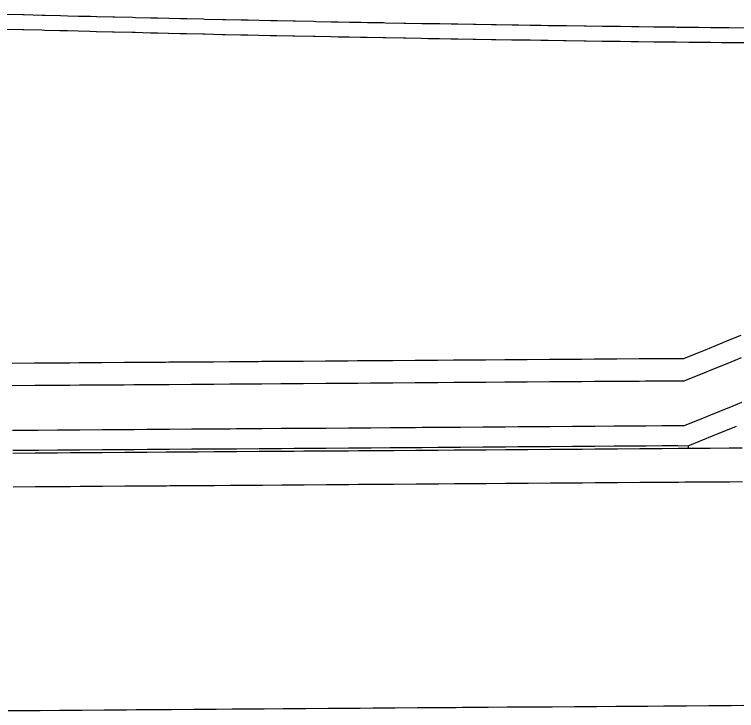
# Model space of a CAD drawing. Extents: x 2145147 to 2158018, y 137519 to 148068.
# Drawn here: x 2154029.44 to 2154061.69, y 142981.51 to 143012.61 of the extents above; entities that cross this region are included whole.
import ezdxf

# ---------------------------------------------------------------- set-up
doc = ezdxf.new("R2010")
doc.units = 0
doc.layers.add('PR_Phasing_Pavement_1', color=7, linetype='Continuous')

msp = doc.modelspace()

# ---------------------------------------------------------------- linework, layer by layer
at = {"layer": 'PR_Phasing_Pavement_1'}
for p, q in [((2154029.814, 143012.591), (2154029.072, 143012.611)), ((2154029.879, 143012.589), (2154029.814, 143012.591)), ((2154030.686, 143012.568), (2154029.879, 143012.589)), ((2154030.82, 143012.565), (2154030.686, 143012.568)), ((2154031.493, 143012.547), (2154030.82, 143012.565)), ((2154031.827, 143012.539), (2154031.493, 143012.547)), ((2154032.3, 143012.526), (2154031.827, 143012.539)), ((2154032.833, 143012.513), (2154032.3, 143012.526)), ((2154033.107, 143012.506), (2154032.833, 143012.513)), ((2154033.121, 143012.506), (2154033.107, 143012.506)), ((2154033.84, 143012.488), (2154033.121, 143012.506)), ((2154033.914, 143012.486), (2154033.84, 143012.488)), ((2154034.721, 143012.467), (2154033.914, 143012.486)), ((2154034.846, 143012.464), (2154034.721, 143012.467)), ((2154035.528, 143012.447), (2154034.846, 143012.464)), ((2154035.853, 143012.44), (2154035.528, 143012.447)), ((2154036.335, 143012.428), (2154035.853, 143012.44)), ((2154036.86, 143012.416), (2154036.335, 143012.428)), ((2154037.142, 143012.41), (2154036.86, 143012.416)), ((2154037.866, 143012.393), (2154037.142, 143012.41)), ((2154037.949, 143012.391), (2154037.866, 143012.393)), ((2154038.756, 143012.373), (2154037.949, 143012.391)), ((2154038.873, 143012.371), (2154038.756, 143012.373)), ((2154039.563, 143012.356), (2154038.873, 143012.371)), ((2154039.879, 143012.349), (2154039.563, 143012.356)), ((2154040.37, 143012.339), (2154039.879, 143012.349)), ((2154040.886, 143012.328), (2154040.37, 143012.339)), ((2154041.177, 143012.322), (2154040.886, 143012.328)), ((2154041.893, 143012.307), (2154041.177, 143012.322)), ((2154041.984, 143012.305), (2154041.893, 143012.307)), ((2154042.792, 143012.289), (2154041.984, 143012.305)), ((2154042.899, 143012.287), (2154042.792, 143012.289)), ((2154043.599, 143012.273), (2154042.899, 143012.287)), ((2154043.906, 143012.267), (2154043.599, 143012.273)), ((2154044.406, 143012.257), (2154043.906, 143012.267)), ((2154044.912, 143012.248), (2154044.406, 143012.257)), ((2154045.213, 143012.242), (2154044.912, 143012.248)), ((2154045.919, 143012.229), (2154045.213, 143012.242)), ((2154046.02, 143012.227), (2154045.919, 143012.229)), ((2154046.827, 143012.213), (2154046.02, 143012.227)), ((2154046.926, 143012.211), (2154046.827, 143012.213)), ((2154047.634, 143012.198), (2154046.926, 143012.211)), ((2154047.932, 143012.193), (2154047.634, 143012.198)), ((2154048.441, 143012.185), (2154047.932, 143012.193)), ((2154048.939, 143012.176), (2154048.441, 143012.185)), ((2154049.248, 143012.171), (2154048.939, 143012.176)), ((2154049.946, 143012.16), (2154049.248, 143012.171)), ((2154050.055, 143012.158), (2154049.946, 143012.16)), ((2154050.753, 143012.147), (2154050.055, 143012.158)), ((2154050.863, 143012.145), (2154050.753, 143012.147)), ((2154050.952, 143012.144), (2154050.863, 143012.145)), ((2154051.67, 143012.133), (2154050.952, 143012.144)), ((2154051.959, 143012.128), (2154051.67, 143012.133)), ((2154052.477, 143012.12), (2154051.959, 143012.128)), ((2154052.966, 143012.113), (2154052.477, 143012.12)), ((2154053.284, 143012.108), (2154052.966, 143012.113)), ((2154053.973, 143012.099), (2154053.284, 143012.108)), ((2154054.091, 143012.097), (2154053.973, 143012.099)), ((2154054.899, 143012.086), (2154054.091, 143012.097)), ((2154054.979, 143012.085), (2154054.899, 143012.086)), ((2154055.706, 143012.075), (2154054.979, 143012.085)), ((2154055.986, 143012.071), (2154055.706, 143012.075)), ((2154056.513, 143012.065), (2154055.986, 143012.071)), ((2154056.993, 143012.058), (2154056.513, 143012.065)), ((2154057.32, 143012.054), (2154056.993, 143012.058)), ((2154057.999, 143012.046), (2154057.32, 143012.054)), ((2154058.127, 143012.045), (2154057.999, 143012.046)), ((2154058.934, 143012.035), (2154058.127, 143012.045)), ((2154059.006, 143012.034), (2154058.934, 143012.035)), ((2154059.57, 143012.028), (2154059.006, 143012.034)), ((2154059.742, 143012.026), (2154059.57, 143012.028)), ((2154060.013, 143012.023), (2154059.742, 143012.026)), ((2154060.549, 143012.017), (2154060.013, 143012.023)), ((2154061.02, 143012.012), (2154060.549, 143012.017)), ((2154061.356, 143012.009), (2154061.02, 143012.012)), ((2154062.026, 143012.002), (2154061.356, 143012.009)), ((2154059.524, 142993.337), (2154059.524, 142993.228))]:
    msp.add_line(p, q, dxfattribs=at)
for points in [[(2154062.02, 143011.335), (2154061.349, 143011.342), (2154061.013, 143011.346), (2154060.542, 143011.351), (2154060.006, 143011.356), (2154059.734, 143011.359), (2154059.593, 143011.361), (2154059.562, 143011.361), (2154058.998, 143011.368), (2154058.927, 143011.368), (2154058.119, 143011.378), (2154057.991, 143011.379), (2154057.312, 143011.388), (2154056.984, 143011.392), (2154056.504, 143011.398), (2154055.977, 143011.405), (2154055.697, 143011.408), (2154054.97, 143011.418), (2154054.889, 143011.419), (2154054.082, 143011.43), (2154053.963, 143011.432), (2154053.274, 143011.442), (2154052.956, 143011.447), (2154052.467, 143011.454), (2154051.949, 143011.462), (2154051.66, 143011.466), (2154050.942, 143011.477), (2154050.852, 143011.478), (2154050.742, 143011.48), (2154050.045, 143011.491), (2154049.935, 143011.493), (2154049.237, 143011.505), (2154048.928, 143011.51), (2154048.43, 143011.518), (2154047.921, 143011.527), (2154047.623, 143011.532), (2154046.914, 143011.544), (2154046.815, 143011.546), (2154046.008, 143011.561), (2154045.907, 143011.563), (2154045.2, 143011.576), (2154044.9, 143011.581), (2154044.393, 143011.591), (2154043.893, 143011.6), (2154043.586, 143011.606), (2154042.886, 143011.62), (2154042.778, 143011.622), (2154041.971, 143011.639), (2154041.923, 143011.64), (2154041.879, 143011.64), (2154041.163, 143011.655), (2154040.872, 143011.661), (2154040.356, 143011.672), (2154039.865, 143011.683), (2154039.549, 143011.689), (2154038.858, 143011.704), (2154038.741, 143011.707), (2154037.934, 143011.725), (2154037.851, 143011.727), (2154037.127, 143011.743), (2154036.844, 143011.75), (2154036.319, 143011.762), (2154035.837, 143011.773), (2154035.512, 143011.781), (2154034.83, 143011.797), (2154034.705, 143011.8), (2154033.898, 143011.82), (2154033.824, 143011.822), (2154033.104, 143011.839), (2154033.09, 143011.84), (2154032.817, 143011.847), (2154032.283, 143011.86), (2154031.81, 143011.872), (2154031.476, 143011.881), (2154030.803, 143011.898), (2154030.669, 143011.902), (2154029.861, 143011.923), (2154029.796, 143011.925), (2154029.054, 143011.945)], [(2154029.339, 142997.032), (2154030.339, 142997.039), (2154030.482, 142997.04), (2154031.339, 142997.046), (2154031.911, 142997.05), (2154032.339, 142997.054), (2154033.339, 142997.061), (2154034.339, 142997.068), (2154034.768, 142997.071), (2154035.339, 142997.075), (2154036.196, 142997.081), (2154036.339, 142997.082), (2154037.339, 142997.089), (2154037.625, 142997.091), (2154038.339, 142997.096), (2154039.054, 142997.102), (2154039.339, 142997.104), (2154040.339, 142997.111), (2154040.482, 142997.112), (2154041.339, 142997.118), (2154041.911, 142997.122), (2154042.339, 142997.125), (2154043.339, 142997.132), (2154044.339, 142997.139), (2154044.768, 142997.142), (2154045.339, 142997.147), (2154046.196, 142997.153), (2154046.339, 142997.154), (2154047.339, 142997.161), (2154047.625, 142997.163), (2154048.339, 142997.168), (2154049.053, 142997.173), (2154049.339, 142997.175), (2154050.339, 142997.182), (2154050.482, 142997.183), (2154051.339, 142997.189), (2154051.91, 142997.194), (2154052.339, 142997.197), (2154053.339, 142997.204), (2154054.339, 142997.211), (2154054.767, 142997.214), (2154055.339, 142997.218), (2154056.196, 142997.224), (2154056.339, 142997.225), (2154057.339, 142997.232), (2154057.624, 142997.234), (2154058.339, 142997.24), (2154059.053, 142997.245), (2154059.339, 142997.237), (2154060.336, 142997.643), (2154060.478, 142997.701), (2154061.333, 142998.05), (2154061.903, 142998.282)], [(2154029.347, 142996.032), (2154030.347, 142996.039), (2154030.489, 142996.04), (2154031.347, 142996.046), (2154031.918, 142996.051), (2154032.347, 142996.054), (2154033.347, 142996.061), (2154034.347, 142996.068), (2154034.775, 142996.071), (2154035.346, 142996.075), (2154036.204, 142996.081), (2154036.346, 142996.082), (2154037.346, 142996.089), (2154037.632, 142996.091), (2154038.346, 142996.097), (2154039.061, 142996.102), (2154039.346, 142996.104), (2154040.346, 142996.111), (2154040.489, 142996.112), (2154041.346, 142996.118), (2154041.918, 142996.122), (2154042.346, 142996.125), (2154043.346, 142996.132), (2154044.346, 142996.139), (2154044.775, 142996.142), (2154045.346, 142996.147), (2154046.203, 142996.153), (2154046.346, 142996.154), (2154047.346, 142996.161), (2154047.632, 142996.163), (2154048.346, 142996.168), (2154049.06, 142996.173), (2154049.346, 142996.175), (2154050.346, 142996.182), (2154050.489, 142996.183), (2154051.346, 142996.189), (2154051.918, 142996.194), (2154052.346, 142996.197), (2154053.346, 142996.204), (2154054.346, 142996.211), (2154054.775, 142996.214), (2154055.346, 142996.218), (2154056.203, 142996.224), (2154056.346, 142996.225), (2154057.346, 142996.232), (2154057.632, 142996.234), (2154058.346, 142996.24), (2154059.06, 142996.245), (2154059.346, 142996.237), (2154060.343, 142996.643), (2154060.486, 142996.701), (2154061.34, 142997.05), (2154061.91, 142997.282)], [(2154029.361, 142994.032), (2154030.361, 142994.039), (2154030.504, 142994.04), (2154031.361, 142994.046), (2154031.932, 142994.051), (2154032.361, 142994.054), (2154033.361, 142994.061), (2154034.361, 142994.068), (2154034.789, 142994.071), (2154035.361, 142994.075), (2154036.218, 142994.081), (2154036.361, 142994.082), (2154037.361, 142994.089), (2154037.646, 142994.091), (2154038.361, 142994.097), (2154039.075, 142994.102), (2154039.361, 142994.104), (2154040.361, 142994.111), (2154040.504, 142994.112), (2154041.361, 142994.118), (2154041.932, 142994.122), (2154042.361, 142994.125), (2154043.361, 142994.132), (2154044.361, 142994.139), (2154044.789, 142994.143), (2154045.361, 142994.147), (2154046.218, 142994.153), (2154046.361, 142994.154), (2154047.36, 142994.161), (2154047.646, 142994.163), (2154048.36, 142994.168), (2154049.075, 142994.173), (2154049.36, 142994.175), (2154050.36, 142994.182), (2154050.503, 142994.183), (2154051.36, 142994.19), (2154051.932, 142994.194), (2154052.36, 142994.197), (2154053.36, 142994.204), (2154054.36, 142994.211), (2154054.789, 142994.214), (2154055.36, 142994.218), (2154056.217, 142994.224), (2154056.36, 142994.225), (2154057.36, 142994.232), (2154057.646, 142994.234), (2154058.36, 142994.24), (2154059.074, 142994.245), (2154059.36, 142994.237), (2154060.357, 142994.643), (2154060.5, 142994.701), (2154061.354, 142995.05), (2154061.924, 142995.282)], [(2154029.367, 142993.138), (2154030.367, 142993.145), (2154030.51, 142993.146), (2154031.367, 142993.152), (2154031.939, 142993.156), (2154032.367, 142993.159), (2154033.367, 142993.166), (2154034.367, 142993.173), (2154034.796, 142993.176), (2154035.367, 142993.18), (2154036.224, 142993.187), (2154036.367, 142993.188), (2154037.367, 142993.195), (2154037.653, 142993.197), (2154038.367, 142993.202), (2154039.081, 142993.207), (2154039.367, 142993.209), (2154040.367, 142993.216), (2154040.51, 142993.217), (2154041.367, 142993.223), (2154041.938, 142993.227), (2154042.367, 142993.231), (2154043.367, 142993.238), (2154044.367, 142993.245), (2154044.796, 142993.248), (2154045.367, 142993.252), (2154046.224, 142993.258), (2154046.367, 142993.259), (2154047.367, 142993.266), (2154047.653, 142993.268), (2154048.367, 142993.273), (2154049.081, 142993.279), (2154049.367, 142993.281), (2154050.367, 142993.288), (2154050.51, 142993.289), (2154051.367, 142993.295), (2154051.938, 142993.299), (2154052.367, 142993.302), (2154053.367, 142993.309), (2154054.367, 142993.316), (2154054.795, 142993.319), (2154055.367, 142993.324), (2154056.224, 142993.33), (2154056.367, 142993.331), (2154057.367, 142993.338), (2154057.652, 142993.34), (2154058.367, 142993.345), (2154059.065, 142993.35), (2154059.524, 142993.337), (2154060.695, 142993.815), (2154060.838, 142993.873), (2154061.692, 142994.221)], [(2154029.368, 142993.012), (2154030.368, 142993.019), (2154030.511, 142993.02), (2154031.368, 142993.027), (2154031.94, 142993.031), (2154032.368, 142993.034), (2154033.368, 142993.041), (2154034.368, 142993.048), (2154034.797, 142993.051), (2154035.368, 142993.055), (2154036.225, 142993.061), (2154036.368, 142993.062), (2154037.368, 142993.069), (2154037.654, 142993.071), (2154038.368, 142993.077), (2154039.082, 142993.082), (2154039.368, 142993.084), (2154040.368, 142993.091), (2154040.511, 142993.092), (2154041.368, 142993.098), (2154041.939, 142993.102), (2154042.368, 142993.105), (2154043.368, 142993.112), (2154044.368, 142993.119), (2154044.796, 142993.123), (2154045.368, 142993.127), (2154046.225, 142993.133), (2154046.368, 142993.134), (2154047.368, 142993.141), (2154047.653, 142993.143), (2154048.368, 142993.148), (2154049.082, 142993.153), (2154049.368, 142993.155), (2154050.368, 142993.162), (2154050.511, 142993.163), (2154051.368, 142993.17), (2154051.939, 142993.174), (2154052.368, 142993.177), (2154053.368, 142993.184), (2154054.368, 142993.191), (2154054.796, 142993.194), (2154055.368, 142993.198), (2154056.225, 142993.204), (2154056.368, 142993.205), (2154057.368, 142993.212), (2154057.653, 142993.215), (2154058.368, 142993.22), (2154059.082, 142993.225), (2154059.367, 142993.227), (2154060.367, 142993.234), (2154060.51, 142993.235), (2154061.367, 142993.241), (2154061.939, 142993.245)], [(2154029.379, 142991.506), (2154030.379, 142991.513), (2154030.522, 142991.514), (2154031.379, 142991.52), (2154031.95, 142991.524), (2154032.379, 142991.527), (2154033.379, 142991.534), (2154034.379, 142991.541), (2154034.807, 142991.544), (2154035.379, 142991.548), (2154036.236, 142991.555), (2154036.379, 142991.556), (2154037.379, 142991.563), (2154037.665, 142991.565), (2154038.379, 142991.57), (2154039.093, 142991.575), (2154039.379, 142991.577), (2154040.379, 142991.584), (2154040.522, 142991.585), (2154041.379, 142991.591), (2154041.95, 142991.595), (2154042.379, 142991.599), (2154043.379, 142991.606), (2154044.379, 142991.613), (2154044.807, 142991.616), (2154045.379, 142991.62), (2154046.236, 142991.626), (2154046.379, 142991.627), (2154047.379, 142991.634), (2154047.664, 142991.636), (2154048.379, 142991.641), (2154049.093, 142991.647), (2154049.379, 142991.649), (2154050.378, 142991.656), (2154050.521, 142991.657), (2154051.378, 142991.663), (2154051.95, 142991.667), (2154052.378, 142991.67), (2154053.378, 142991.677), (2154054.378, 142991.684), (2154054.807, 142991.687), (2154055.378, 142991.692), (2154056.235, 142991.698), (2154056.378, 142991.699), (2154057.378, 142991.706), (2154057.664, 142991.708), (2154058.378, 142991.713), (2154059.093, 142991.718), (2154059.378, 142991.72), (2154060.378, 142991.727), (2154060.521, 142991.728), (2154061.378, 142991.734), (2154061.95, 142991.739)], [(2154029.165, 142981.507), (2154029.451, 142981.509), (2154030.451, 142981.516), (2154030.593, 142981.517), (2154031.45, 142981.523), (2154032.022, 142981.528), (2154032.45, 142981.531), (2154033.45, 142981.538), (2154034.45, 142981.545), (2154034.879, 142981.548), (2154035.45, 142981.552), (2154036.308, 142981.558), (2154036.45, 142981.559), (2154037.45, 142981.566), (2154037.736, 142981.568), (2154038.45, 142981.574), (2154039.165, 142981.579), (2154039.45, 142981.581), (2154040.45, 142981.588), (2154040.593, 142981.589), (2154041.45, 142981.595), (2154042.022, 142981.599), (2154042.45, 142981.602), (2154043.45, 142981.609), (2154044.45, 142981.616), (2154044.879, 142981.62), (2154045.45, 142981.624), (2154046.307, 142981.63), (2154046.45, 142981.631), (2154047.45, 142981.638), (2154047.736, 142981.64), (2154048.45, 142981.645), (2154049.164, 142981.65), (2154049.45, 142981.652), (2154050.45, 142981.659), (2154050.593, 142981.66), (2154051.45, 142981.667), (2154052.021, 142981.671), (2154052.45, 142981.674), (2154053.45, 142981.681), (2154054.45, 142981.688), (2154054.878, 142981.691), (2154055.45, 142981.695), (2154056.307, 142981.701), (2154056.45, 142981.702), (2154057.45, 142981.709), (2154057.736, 142981.711), (2154058.45, 142981.717), (2154059.164, 142981.722), (2154059.45, 142981.724), (2154060.45, 142981.731), (2154060.593, 142981.732), (2154061.45, 142981.738), (2154062.021, 142981.742)]]:
    msp.add_lwpolyline(points, dxfattribs=at)

doc.saveas('drawing.dxf')
